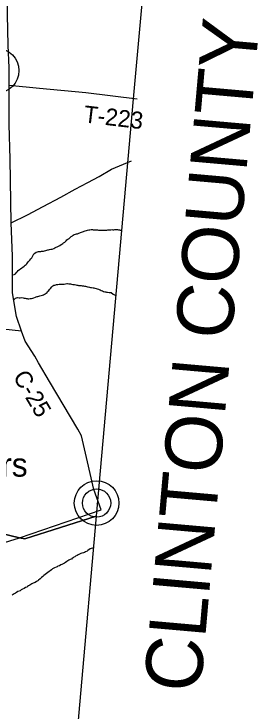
# Model space of a CAD drawing. Extents: x 0 to 1064, y 0 to 440.
# Drawn here: x 425.56 to 439.02, y 235.8 to 273.01 of the extents above; entities that cross this region are included whole.
import ezdxf

# ---------------------------------------------------------------- set-up
doc = ezdxf.new("R2010")
doc.units = 0
for name, color, linetype in [('GM_X_Adjacent_County_Text', 7, 'Continuous'), ('GM_X_County', 7, 'Continuous'), ('GM_X_County_Road', 7, 'Continuous'), ('GM_X_County_Road_Text', 7, 'Continuous'), ('GM_X_Interstate_Route', 7, 'Continuous'), ('GM_X_Minor_River', 7, 'Continuous'), ('GM_X_Township', 7, 'Continuous'), ('GM_X_Township_Road', 7, 'Continuous'), ('GM_X_Township_Road_Text', 7, 'Continuous'), ('GM_X_Unincorporated', 7, 'Continuous'), ('GM_X_Unincorporated_Location', 7, 'Continuous'), ('GM_X_Unincorporated_Text', 7, 'Continuous')]:
    doc.layers.add(name, color=color, linetype=linetype)

msp = doc.modelspace()

# ---------------------------------------------------------------- linework, layer by layer
at = {"layer": 'GM_X_County'}
msp.add_lwpolyline([(439.02, 347.891), (435.582, 307.821), (435.24, 304.263), (434.071, 292.08), (433.032, 280.639), (431.927, 268.471), (431.642, 265.259), (429.974, 246.413), (429.955, 246.19), (429.119, 236.735), (428.169, 225.984), (427.748, 221.226), (426.54, 207.586)], dxfattribs=at)
at = {"layer": 'GM_X_County_Road'}
for points in [[(430.223, 246.53), (429.826, 247.63), (429.497, 249.105), (429.173, 250.495), (428.978, 250.85), (427.46, 253.381), (426.869, 254.386), (426.681, 254.735), (426.153, 255.533), (425.968, 256.065), (425.695, 256.851), (425.485, 258.124), (425.491, 260.073), (425.418, 261.86), (425.352, 265.246), (425.316, 267.102), (425.315, 268.577), (425.315, 269.19), (425.315, 270.132), (425.261, 271.341), (425.214, 272.957), (425.2, 274.403)], [(397.462, 233.042), (400.587, 233.289), (401.025, 233.318), (401.305, 233.388), (401.49, 233.523), (403.96, 235.796), (404.512, 236.252), (405.992, 236.913), (408.226, 237.861), (411.695, 239.388), (414.699, 240.677), (417.482, 241.87), (421.854, 243.679), (424.834, 244.722), (425.854, 245.05), (430.223, 246.53)]]:
    msp.add_lwpolyline(points, dxfattribs=at)
at = {"layer": 'GM_X_Interstate_Route'}
msp.add_lwpolyline([(425.418, 261.86), (426.288, 262.282), (427.117, 262.723), (428.067, 263.228), (428.829, 263.646), (429.509, 264.006), (430.105, 264.325), (430.762, 264.716), (431.84, 265.16)], dxfattribs=at)
at = {"layer": 'GM_X_Minor_River'}
for points in [[(425.54, 259.066), (425.583, 259.09), (425.639, 259.132), (425.694, 259.198), (425.737, 259.246), (425.793, 259.312), (425.861, 259.365), (425.904, 259.395), (425.977, 259.449), (426.032, 259.491), (426.106, 259.544), (426.168, 259.592), (426.211, 259.634), (426.254, 259.67), (426.291, 259.724), (426.328, 259.766), (426.377, 259.82), (426.415, 259.868), (426.464, 259.928), (426.513, 259.982), (426.557, 260.06), (426.594, 260.127), (426.632, 260.193), (426.681, 260.241), (426.755, 260.288), (426.828, 260.312), (426.871, 260.323), (426.938, 260.334), (426.992, 260.334), (427.041, 260.345), (427.09, 260.344), (427.138, 260.344), (427.187, 260.361), (427.272, 260.378), (427.315, 260.39), (427.37, 260.407), (427.413, 260.419), (427.467, 260.43), (427.528, 260.442), (427.602, 260.459), (427.687, 260.494), (427.748, 260.523), (427.816, 260.553), (427.871, 260.583), (427.944, 260.618), (428.017, 260.653), (428.079, 260.695), (428.122, 260.719), (428.165, 260.748), (428.214, 260.784), (428.281, 260.832), (428.355, 260.904), (428.392, 260.946), (428.447, 260.987), (428.503, 261.029), (428.564, 261.077), (428.619, 261.125), (428.681, 261.166), (428.724, 261.196), (428.779, 261.226), (428.852, 261.255), (428.907, 261.267)], [(428.907, 261.267), (428.95, 261.278), (429.023, 261.301), (429.072, 261.325), (429.115, 261.337), (429.176, 261.366), (429.219, 261.384), (429.267, 261.401), (429.316, 261.419), (429.371, 261.436), (429.432, 261.448), (429.493, 261.465), (429.566, 261.482), (429.609, 261.488), (429.688, 261.493), (429.755, 261.492), (429.797, 261.491), (429.864, 261.484), (429.919, 261.483), (429.979, 261.476), (430.022, 261.476), (430.07, 261.469), (430.143, 261.462), (430.192, 261.467), (430.277, 261.46), (430.344, 261.459), (430.416, 261.458), (430.459, 261.463), (430.526, 261.469), (430.581, 261.474), (430.636, 261.485), (430.69, 261.491), (430.733, 261.49), (430.788, 261.495), (430.842, 261.488), (430.891, 261.488), (430.94, 261.493), (430.982, 261.493), (431.043, 261.492), (431.098, 261.497), (431.149, 261.488), (431.191, 261.488), (431.238, 261.468), (431.316, 261.468)], [(425.546, 257.729), (425.602, 257.795), (425.651, 257.837), (425.7, 257.861), (425.748, 257.872), (425.839, 257.859), (425.888, 257.858), (425.961, 257.863), (426.052, 257.85), (426.112, 257.837), (426.167, 257.83), (426.209, 257.823), (426.27, 257.81), (426.312, 257.804), (426.361, 257.803), (426.434, 257.814), (426.501, 257.825), (426.574, 257.843), (426.629, 257.86), (426.715, 257.889), (426.757, 257.907), (426.8, 257.918), (426.843, 257.93), (426.892, 257.941), (426.953, 257.959), (427.007, 257.97), (427.093, 257.993), (427.148, 258.017), (427.197, 258.04), (427.246, 258.07), (427.289, 258.106), (427.332, 258.13), (427.357, 258.184), (427.418, 258.244), (427.468, 258.292), (427.517, 258.358), (427.579, 258.436), (427.634, 258.49), (427.684, 258.526), (427.751, 258.537), (427.793, 258.548), (427.842, 258.566), (427.903, 258.571), (427.97, 258.576), (428.025, 258.576), (428.079, 258.581), (428.14, 258.586), (428.189, 258.585), (428.243, 258.591), (428.31, 258.602), (428.377, 258.613), (428.426, 258.612), (428.493, 258.605), (428.541, 258.599), (428.584, 258.592), (428.632, 258.585), (428.705, 258.566), (428.759, 258.559), (428.802, 258.559), (428.869, 258.545), (428.917, 258.533), (428.966, 258.526), (429.014, 258.519), (429.093, 258.512), (429.148, 258.505), (429.208, 258.498), (429.269, 258.491), (429.329, 258.484), (429.378, 258.472), (429.438, 258.459), (429.481, 258.446), (429.529, 258.433), (429.59, 258.42), (429.644, 258.413), (429.699, 258.406), (429.784, 258.393), (429.832, 258.386), (429.881, 258.373), (429.953, 258.354), (430.008, 258.341), (430.068, 258.322), (430.117, 258.297), (430.165, 258.278), (430.225, 258.253), (430.286, 258.222), (430.334, 258.197), (430.419, 258.177), (430.461, 258.165), (430.51, 258.158), (430.558, 258.151), (430.643, 258.138), (430.716, 258.137), (430.758, 258.136), (430.853, 258.053), (431.006, 257.978)], [(429.815, 244.503), (429.631, 244.456), (429.514, 244.361), (429.471, 244.331), (429.379, 244.29), (429.324, 244.266), (429.276, 244.249), (429.19, 244.225), (429.141, 244.208), (429.092, 244.184), (429.031, 244.155), (428.982, 244.131), (428.933, 244.108), (428.854, 244.06), (428.811, 244.03), (428.762, 244.007), (428.719, 243.977), (428.67, 243.953), (428.633, 243.911), (428.572, 243.888), (428.492, 243.846), (428.431, 243.817), (428.388, 243.781), (428.321, 243.727), (428.259, 243.692), (428.198, 243.65), (428.125, 243.621), (428.064, 243.597), (427.99, 243.556), (427.905, 243.526), (427.862, 243.503), (427.819, 243.485), (427.727, 243.444), (427.684, 243.42), (427.629, 243.384), (427.568, 243.337), (427.5, 243.289), (427.451, 243.253), (427.371, 243.2), (427.304, 243.146), (427.23, 243.092), (427.156, 243.032), (427.101, 242.979), (427.033, 242.919), (426.96, 242.853), (426.88, 242.787), (426.831, 242.751), (426.775, 242.716), (426.69, 242.662), (426.647, 242.645), (426.592, 242.615), (426.524, 242.579), (426.469, 242.55), (426.414, 242.52), (426.347, 242.485), (426.292, 242.449), (426.249, 242.413), (426.175, 242.384), (426.102, 242.342), (426.022, 242.301), (425.949, 242.259), (425.9, 242.218), (425.777, 242.171), (425.698, 242.123), (425.649, 242.087), (425.575, 242.046), (425.459, 241.987)]]:
    msp.add_lwpolyline(points, dxfattribs=at)
at = {"layer": 'GM_X_Township'}
for points in [[(439.02, 347.891), (435.582, 307.821), (435.24, 304.263), (434.071, 292.08), (433.032, 280.639), (431.927, 268.471), (431.642, 265.259), (429.974, 246.413), (429.955, 246.19), (426.139, 244.982), (425.854, 245.05), (398.964, 251.526), (398.19, 251.712), (376.117, 257.024)], [(376.117, 257.024), (398.19, 251.712), (398.964, 251.526), (425.854, 245.05), (426.139, 244.982), (429.955, 246.19), (429.119, 236.735), (428.169, 225.984), (427.748, 221.226), (426.54, 207.586)]]:
    msp.add_lwpolyline(points, dxfattribs=at)
at = {"layer": 'GM_X_Township_Road'}
for points in [[(432.141, 268.455), (429.404, 268.79), (426.934, 269.033), (425.315, 269.19)], [(425.968, 256.065), (420.457, 256.665), (420.455, 256.665)]]:
    msp.add_lwpolyline(points, dxfattribs=at)
at = {"layer": 'GM_X_Unincorporated'}
for centre, radius in [((424.642, 269.983), 1.19), ((429.974, 246.899), 1.19), ((429.974, 246.899), 0.755)]:
    msp.add_circle(centre, radius, dxfattribs=at)
at = {"layer": 'GM_X_Unincorporated_Location'}
msp.add_line((429.974, 246.899), (429.974, 246.899), dxfattribs=at)

# ---------------------------------------------------------------- texts
at = {"layer": 'GM_X_Adjacent_County_Text'}
msp.add_text('CLINTON COUNTY', height=3.0303, rotation=84.9623, dxfattribs=at).set_placement((435.513, 236.728))
at = {"layer": 'GM_X_County_Road_Text'}
msp.add_text('C-25', height=0.9091, rotation=300.6743, dxfattribs=at).set_placement((425.482, 253.653))
at = {"layer": 'GM_X_Township_Road_Text'}
msp.add_text('T-223', height=0.9091, rotation=353.2579, dxfattribs=at).set_placement((429.251, 267.223))
at = {"layer": 'GM_X_Unincorporated_Text'}
msp.add_text('Vandervorts Corners', height=1.26364, rotation=0, dxfattribs=at).set_placement((410.703, 248.309))

doc.saveas('drawing.dxf')
